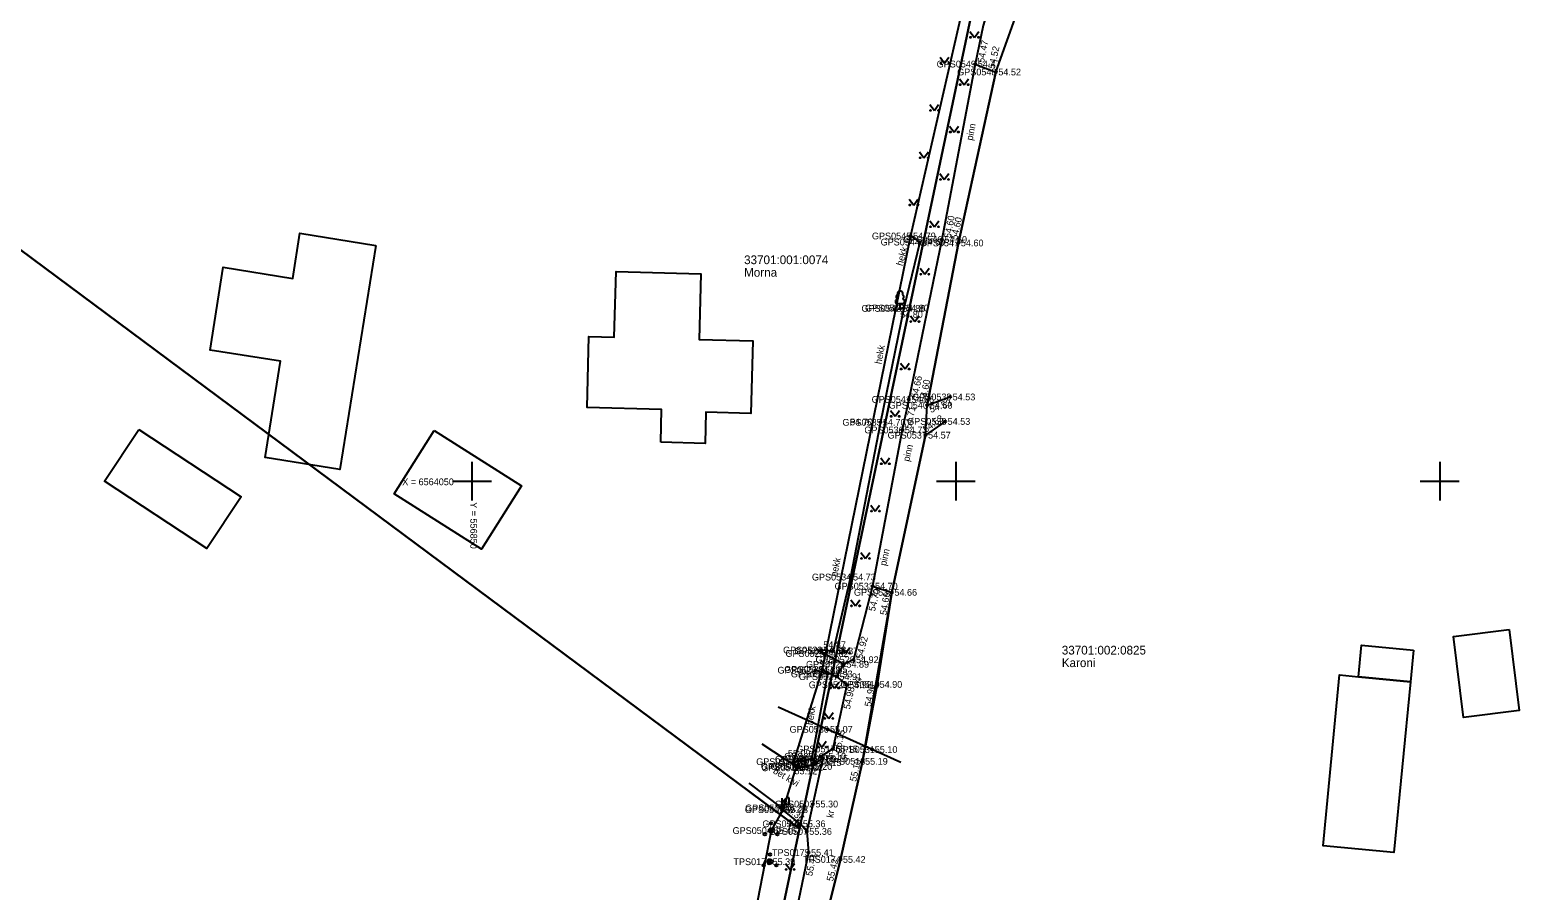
# Model space of a CAD drawing. Extents: x 551623 to 559850, y 6561220 to 6567135.
# Drawn here: x 556804.3 to 556960.1, y 6564007.7 to 6564096.6 of the extents above; entities that cross this region are included whole.
import ezdxf

# ---------------------------------------------------------------- set-up
doc = ezdxf.new("R2010")
doc.units = 0
for name, color, linetype in [('HALJASTUS', 7, 'Continuous'), ('Hoone Elu- või ühiskondlik hoone', 7, 'Continuous'), ('Hoone Kõrval- või tootmishoone', 7, 'Continuous'), ('KORGUS-EH2000', 7, 'Continuous'), ('MOOTKORG-EH2000', 7, 'Continuous'), ('MOOTMPUNKT', 7, 'Continuous'), ('MOOTNR', 7, 'Continuous'), ('MOOTPIIR', 7, 'Continuous'), ('MPKAABEL', 7, 'Continuous'), ('MPOHULIIN', 7, 'Continuous'), ('PIIR', 7, 'Continuous'), ('POST', 7, 'Continuous'), ('PUU', 7, 'Continuous'), ('TEE', 7, 'Continuous'), ('VORK', 7, 'Continuous')]:
    doc.layers.add(name, color=color, linetype=linetype)

msp = doc.modelspace()

# ---------------------------------------------------------------- linework, layer by layer
at = {"layer": 'HALJASTUS'}
for p, q in [((556901.45, 6564096.45), (556901.92, 6564095.84)), ((556901.92, 6564095.84), (556902.36, 6564096.45)), ((556898.38, 6564093.78), (556898.84, 6564093.17)), ((556898.84, 6564093.17), (556899.29, 6564093.78)), ((556900.39, 6564091.56), (556900.85, 6564090.95)), ((556900.85, 6564090.95), (556901.3, 6564091.56)), ((556897.32, 6564088.89), (556897.78, 6564088.29)), ((556897.78, 6564088.29), (556898.22, 6564088.89)), ((556899.36, 6564086.67), (556899.83, 6564086.06)), ((556899.83, 6564086.06), (556900.27, 6564086.67)), ((556896.25, 6564084.01), (556896.71, 6564083.4)), ((556896.71, 6564083.4), (556897.16, 6564084.01)), ((556898.35, 6564081.77), (556898.81, 6564081.16)), ((556898.81, 6564081.16), (556899.26, 6564081.77)), ((556895.18, 6564079.12), (556895.65, 6564078.52)), ((556895.65, 6564078.52), (556896.09, 6564079.12)), ((556897.33, 6564076.88), (556897.8, 6564076.27)), ((556897.8, 6564076.27), (556898.24, 6564076.88)), ((556896.32, 6564071.98), (556896.78, 6564071.37)), ((556896.78, 6564071.37), (556897.23, 6564071.98)), ((556895.3, 6564067.08), (556895.76, 6564066.48)), ((556895.76, 6564066.48), (556896.21, 6564067.08)), ((556894.28, 6564062.19), (556894.75, 6564061.58)), ((556894.75, 6564061.58), (556895.19, 6564062.19)), ((556893.26, 6564057.29), (556893.73, 6564056.69)), ((556893.73, 6564056.69), (556894.17, 6564057.29)), ((556892.24, 6564052.4), (556892.7, 6564051.79)), ((556892.7, 6564051.79), (556893.15, 6564052.4)), ((556891.21, 6564047.51), (556891.68, 6564046.9)), ((556891.68, 6564046.9), (556892.12, 6564047.51)), ((556890.19, 6564042.61), (556890.65, 6564042.01)), ((556890.65, 6564042.01), (556891.1, 6564042.61)), ((556889.16, 6564037.72), (556889.63, 6564037.11)), ((556889.63, 6564037.11), (556890.07, 6564037.72)), ((556888.14, 6564032.82), (556888.6, 6564032.22)), ((556888.6, 6564032.22), (556889.05, 6564032.82)), ((556886.99, 6564029.22), (556887.46, 6564028.62)), ((556887.46, 6564028.62), (556887.9, 6564029.22)), ((556886.4, 6564026.08), (556886.87, 6564025.48)), ((556886.87, 6564025.48), (556887.31, 6564026.08)), ((556885.7, 6564023.13), (556886.16, 6564022.52)), ((556886.16, 6564022.52), (556886.61, 6564023.13)), ((556882.81, 6564015.04), (556883.27, 6564014.43)), ((556883.27, 6564014.43), (556883.72, 6564015.04)), ((556882.41, 6564010.49), (556882.87, 6564009.88)), ((556882.87, 6564009.88), (556883.32, 6564010.49))]:
    msp.add_line(p, q, dxfattribs=at)
for points in [[(556895.32, 6564075.32), (556896.29, 6564074.69), (556894.61, 6564067.87), (556892.2, 6564056.07), (556889.12, 6564040.08), (556887.31, 6564032.44), (556886.07, 6564032.54)], [(556885.49, 6564030.46), (556886.73, 6564030.07), (556885.08, 6564021.25), (556883.22, 6564021.01)]]:
    msp.add_lwpolyline(points, dxfattribs=at)
for centre in [(556901.52, 6564095.84), (556902.35, 6564095.84), (556898.44, 6564093.17), (556899.27, 6564093.17), (556900.45, 6564090.95), (556901.28, 6564090.95), (556897.38, 6564088.29), (556898.21, 6564088.29), (556899.43, 6564086.06), (556900.26, 6564086.06), (556896.31, 6564083.4), (556897.14, 6564083.4), (556898.41, 6564081.16), (556899.24, 6564081.16), (556895.25, 6564078.52), (556896.08, 6564078.52), (556897.39, 6564076.27), (556898.22, 6564076.27), (556896.38, 6564071.37), (556897.21, 6564071.37), (556895.36, 6564066.48), (556896.19, 6564066.48), (556894.35, 6564061.58), (556895.18, 6564061.58), (556893.33, 6564056.69), (556894.15, 6564056.69), (556892.3, 6564051.79), (556893.13, 6564051.79), (556891.28, 6564046.9), (556892.11, 6564046.9), (556890.25, 6564042.01), (556891.08, 6564042.01), (556889.23, 6564037.11), (556890.06, 6564037.11), (556888.2, 6564032.22), (556889.03, 6564032.22), (556887.06, 6564028.62), (556887.89, 6564028.62), (556886.47, 6564025.48), (556887.3, 6564025.48), (556885.76, 6564022.52), (556886.59, 6564022.52), (556882.87, 6564014.43), (556883.7, 6564014.43), (556882.47, 6564009.88), (556883.3, 6564009.88)]:
    msp.add_circle(centre, 0.055, dxfattribs=at)
at = {"layer": 'Hoone Elu- või ühiskondlik hoone'}
for points in [[(556869.5, 6564054.02), (556869.59, 6564057.38), (556861.91, 6564057.6), (556862.09, 6564064.94), (556864.7, 6564064.87), (556864.89, 6564071.65), (556873.65, 6564071.41), (556873.47, 6564064.63), (556879.01, 6564064.47), (556878.8, 6564056.97), (556874.18, 6564057.11), (556874.11, 6564053.89)], [(556941.62, 6564029.78), (556946.99, 6564029.26), (556945.28, 6564011.61), (556937.95, 6564012.32), (556939.66, 6564029.97)]]:
    msp.add_lwpolyline(points, close=True, dxfattribs=at)
at = {"layer": 'Hoone Kõrval- või tootmishoone'}
for points in [[(556840.06, 6564074.34), (556836.34, 6564051.18), (556828.62, 6564052.42), (556830.21, 6564062.37), (556822.93, 6564063.54), (556824.3, 6564072.1), (556831.47, 6564070.94), (556832.21, 6564075.6)], [(556815.57, 6564055.34), (556826.13, 6564048.38), (556822.6, 6564043.02), (556812.04, 6564049.98)], [(556846.09, 6564055.21), (556855.12, 6564049.49), (556850.97, 6564042.96), (556841.95, 6564048.68)], [(556957.19, 6564034.66), (556958.22, 6564026.28), (556952.46, 6564025.57), (556951.42, 6564033.95)], [(556947.31, 6564032.52), (556946.99, 6564029.26), (556941.62, 6564029.78), (556941.93, 6564033.05)]]:
    msp.add_lwpolyline(points, close=True, dxfattribs=at)
at = {"layer": 'KORGUS-EH2000'}
for centre in [(556902.01, 6564093.08), (556904.13, 6564092.26), (556895.32, 6564075.32), (556898.55, 6564074.96), (556900.26, 6564074.6), (556894.61, 6564067.87), (556895.15, 6564058.43), (556899.41, 6564058.69), (556897.05, 6564057.83), (556892.2, 6564056.07), (556894.47, 6564055.28), (556898.89, 6564056.16), (556889.12, 6564040.08), (556891.39, 6564039.14), (556893.39, 6564038.5), (556887.31, 6564032.44), (556888.43, 6564031.07), (556889.42, 6564031.54), (556888.72, 6564028.95), (556891.86, 6564028.99), (556885.08, 6564021.25), (556887.28, 6564022.32), (556890.36, 6564021.04), (556883.49, 6564020.52), (556883.93, 6564014.59), (556884.78, 6564011.62), (556880.8, 6564010.67), (556888.07, 6564010.91)]:
    msp.add_circle(centre, 0.1, dxfattribs=at)
at = {"layer": 'MOOTMPUNKT'}
for centre in [(556902.01, 6564093.08), (556904.13, 6564092.26), (556895.32, 6564075.32), (556896.29, 6564074.69), (556898.55, 6564074.96), (556900.26, 6564074.6), (556894.24, 6564067.84), (556894.61, 6564067.87), (556895.15, 6564058.43), (556899.41, 6564058.69), (556897.05, 6564057.83), (556892.2, 6564056.07), (556894.47, 6564055.28), (556898.89, 6564056.16), (556896.87, 6564054.74), (556889.12, 6564040.08), (556891.39, 6564039.14), (556893.39, 6564038.5), (556886.07, 6564032.54), (556886.31, 6564032.19), (556887.31, 6564032.44), (556885.49, 6564030.46), (556886.19, 6564030.54), (556888.43, 6564031.07), (556889.42, 6564031.54), (556886.73, 6564030.07), (556887.7, 6564029.79), (556888.72, 6564028.95), (556891.86, 6564028.99), (556886.74, 6564024.35), (556883.22, 6564021.01), (556885.08, 6564021.25), (556885.59, 6564020.91), (556886.05, 6564021.56), (556886.27, 6564021.36), (556887.28, 6564022.32), (556890.36, 6564021.04), (556891.36, 6564022.26), (556883.49, 6564020.52), (556883.69, 6564020.38), (556884.63, 6564020.51), (556882.01, 6564016.23), (556885.23, 6564016.63), (556882.12, 6564016.05), (556883.93, 6564014.59), (556880.91, 6564013.89), (556884.59, 6564013.8), (556884.78, 6564011.62), (556880.8, 6564010.67), (556888.07, 6564010.91)]:
    msp.add_circle(centre, 0.1, dxfattribs=at)
at = {"layer": 'MOOTPIIR'}
for points in [[(556934.57, 6564264.31), (556921.88, 6564204.1), (556914.9, 6564177.75), (556913.35, 6564167.92), (556911.2, 6564148), (556907.39, 6564128.44), (556902.51, 6564106.79), (556895.32, 6564075.32), (556886.19, 6564030.54), (556883.22, 6564021.01), (556883.49, 6564020.52), (556882.12, 6564016.05), (556880.91, 6564013.89), (556875.36, 6563985.35), (556871.24, 6563979.09), (556868.9, 6563970.57), (556867.77, 6563960.05), (556862.49, 6563930.41), (556861.09, 6563914.82), (556850.86, 6563872.05), (556838.11, 6563834.55), (556835.41, 6563819.71)], [(556885.7, 6564001.37), (556888.07, 6564010.91), (556890.36, 6564021.04), (556893.39, 6564038.5), (556896.87, 6564054.74), (556897.05, 6564057.83), (556900.26, 6564074.6), (556904.13, 6564092.26), (556906.48, 6564098.78), (556907.9, 6564105.02), (556907.43, 6564105.93), (556912.46, 6564127.6), (556916.14, 6564146.76), (556917.53, 6564160.91), (556918.14, 6564167.51), (556919.59, 6564176.54), (556921.19, 6564184.37), (556925.57, 6564199.46), (556926.66, 6564204.03), (556931.41, 6564225.58), (556935.73, 6564244.53), (556937.56, 6564252.9), (556939.11, 6564262.83)]]:
    msp.add_lwpolyline(points, dxfattribs=at)
at = {"layer": 'MPKAABEL'}
for p, q in [((556883.69, 6564020.38), (556879.99, 6564022.81)), ((556882.01, 6564016.23), (556878.64, 6564018.79))]:
    msp.add_line(p, q, dxfattribs=at)
at = {"layer": 'MPOHULIIN'}
msp.add_line((556894.31, 6564020.93), (556881.65, 6564026.64), dxfattribs=at)
at = {"layer": 'PIIR'}
for points in [[(556783.64, 6564542.86), (556985.67, 6564496.81), (556977.16, 6564457.22), (556962.07, 6564387.04), (557015.37, 6564310.72), (557068.91, 6564232.97), (557078.52, 6564159.65), (557080.55, 6564143.56), (557082.56, 6564127.43), (557086.6, 6564095.7), (557102.25, 6563971.8), (557022.57, 6563981.86), (557019.97, 6563895.21), (556916.82, 6563976.19), (556882.93, 6563970.96), (556879.9, 6563970.48), (556874.48, 6563969.66), (556883.86, 6564014.08), (556902.44, 6564102.18), (556923.56, 6564208.22), (556934.43, 6564263.72), (556756.01, 6564277.93)], [(556923.56, 6564208.22), (556902.44, 6564102.18), (556883.86, 6564014.08), (556771.23, 6564097.72), (556761.74, 6564104.83), (556779.36, 6564147.72), (556841.88, 6564147.26), (556854.53, 6564208.06)], [(556572.58, 6564106.21), (556771.23, 6564097.72), (556883.86, 6564014.08), (556874.48, 6563969.66), (556702.51, 6563943.25), (556531.46, 6563967.62), (556548.5, 6564025.05)]]:
    msp.add_lwpolyline(points, close=True, dxfattribs=at)
at = {"layer": 'POST'}
for p, q in [((556883.69, 6564021.38), (556883.69, 6564020.38)), ((556883.94, 6564021.08), (556883.69, 6564021.08)), ((556884.44, 6564020.73), (556884.44, 6564021.43)), ((556883.44, 6564020.38), (556883.94, 6564020.38)), ((556881.76, 6564016.23), (556882.26, 6564016.23)), ((556882.01, 6564017.23), (556882.01, 6564016.23)), ((556882.26, 6564016.92), (556882.01, 6564016.92)), ((556882.76, 6564016.57), (556882.76, 6564017.27))]:
    msp.add_line(p, q, dxfattribs=at)
for centre in [(556884.44, 6564021.08), (556882.76, 6564016.92)]:
    msp.add_ellipse(centre, major_axis=(0.5, 0), ratio=0.7, start_param=1.570796, end_param=4.712389, dxfattribs=at)
at = {"layer": 'PUU'}
for p, q in [((556894.48, 6564068.32), (556894, 6564068.32)), ((556894.24, 6564067.84), (556894.24, 6564068.32)), ((556894.62, 6564067.84), (556894.24, 6564067.84))]:
    msp.add_line(p, q, dxfattribs=at)
for centre, radius in [((556880.91, 6564014.64), 0.125), ((556880.26, 6564013.52), 0.125), ((556880.91, 6564013.89), 0.25), ((556881.56, 6564013.52), 0.125), ((556880.8, 6564011.42), 0.125), ((556880.15, 6564010.29), 0.125), ((556880.8, 6564010.67), 0.25), ((556881.45, 6564010.29), 0.125)]:
    msp.add_circle(centre, radius, dxfattribs=at)
for centre, radius, start, end in [((556894.07, 6564069.02), 0.233, 109.0217, 253.1415), ((556894.24, 6564069.36), 0.277, 332.5799, 207.4201), ((556894.41, 6564069.02), 0.233, 286.8508, 70.9859), ((556894, 6564068.56), 0.238, 90.0016, 269.3953), ((556894.48, 6564068.56), 0.238, 270.6047, 89.9984)]:
    msp.add_arc(centre, radius, start, end, dxfattribs=at)
at = {"layer": 'TEE'}
for points in [[(556905.1, 6564106.2), (556903.67, 6564099.91), (556902.81, 6564097.08), (556902.01, 6564093.08), (556904.13, 6564092.26), (556906.48, 6564098.78), (556907.9, 6564105.02), (556907.43, 6564105.93), (556905.1, 6564106.2)], [(556902.01, 6564093.08), (556898.55, 6564074.96), (556895.15, 6564058.43), (556894.47, 6564055.28), (556891.39, 6564039.14)], [(556904.13, 6564092.26), (556900.26, 6564074.6), (556897.05, 6564057.83), (556899.41, 6564058.69)], [(556898.89, 6564056.16), (556896.87, 6564054.74), (556893.39, 6564038.5)], [(556891.39, 6564039.14), (556893.39, 6564038.5), (556891.86, 6564028.99), (556890.36, 6564021.04), (556888.07, 6564010.91), (556885.7, 6564001.37), (556881.29, 6563981.96), (556880.1, 6563976.98), (556880.72, 6563976.88), (556881.08, 6563975.94)], [(556891.39, 6564039.14), (556889.42, 6564031.54), (556888.43, 6564031.07)], [(556886.19, 6564030.54), (556887.7, 6564029.79), (556888.43, 6564031.07), (556886.31, 6564032.19), (556885.6, 6564032.62)], [(556887.7, 6564029.79), (556888.72, 6564028.95), (556887.28, 6564022.32), (556886.05, 6564021.56), (556886.27, 6564021.36)], [(556883.49, 6564020.52), (556884.63, 6564020.51), (556885.59, 6564020.91), (556886.27, 6564021.36), (556884.59, 6564013.8), (556883.93, 6564014.59), (556882.12, 6564016.05)], [(556884.59, 6564013.8), (556884.78, 6564011.62), (556882.73, 6564001.87), (556878.06, 6563982.76), (556876.6, 6563979.72), (556874.57, 6563976.04), (556872.25, 6563973.1), (556869, 6563970.57)]]:
    msp.add_lwpolyline(points, dxfattribs=at)
at = {"layer": 'VORK'}
for p, q in [((556850, 6564052), (556850, 6564048)), ((556900, 6564052), (556900, 6564048)), ((556950, 6564052), (556950, 6564048)), ((556848, 6564050), (556852, 6564050)), ((556898, 6564050), (556902, 6564050)), ((556948, 6564050), (556952, 6564050))]:
    msp.add_line(p, q, dxfattribs=at)

# ---------------------------------------------------------------- texts
at = {"layer": 'HALJASTUS'}
for rotation, p in [(73.9628, (556894.49, 6564072.18)), (78.9888, (556892.3, 6564062.04)), (78.1627, (556887.71, 6564040.07)), (81.1078, (556885.21, 6564024.75))]:
    msp.add_text('hekk', height=0.7, rotation=rotation, dxfattribs=at).set_placement(p)
at = {"layer": 'KORGUS-EH2000'}
for s, rotation, p in [(' 54.47', 79.1825, (556902.87, 6564092.91)), (' 54.52', 77.6394, (556903.96, 6564092.3)), (' 54.60', 79.1825, (556899.41, 6564074.8)), (' 54.60', 77.6394, (556900.09, 6564074.64)), (' 54.66', 78.3703, (556896, 6564058.25)), (' 54.60', 79.1615, (556896.88, 6564057.86)), (' 54.53', 19.9394, (556897.17, 6564056.94)), (' 54.71', 77.7979, (556895.32, 6564055.1)), (' 54.53', 35.1237, (556896.68, 6564054.83)), (' 54.70', 76.6254, (556891.58, 6564036.23)), (' 54.66', 80.8454, (556892.8, 6564035.86)), (' 54.92', 75.4463, (556890.27, 6564031.32)), (' 54.98', 77.7492, (556889, 6564026.12)), (' 54.90', 79.3176, (556891.19, 6564026.39)), (' 55.15', 76.9638, (556887.97, 6564021.69)), (' 55.19', 77.2553, (556889.64, 6564018.65)), (' 55.12', 359.1213, (556883.06, 6564019.72)), (' 55.36', 321.1389, (556881.98, 6564016.38)), (' 55.41', 78.1433, (556885.1, 6564008.89)), (' 55.42', 76.0674, (556887.24, 6564008.34))]:
    msp.add_text(s, height=0.7, rotation=rotation, dxfattribs=at).set_placement(p)
for s, p in [(' 54.79', (556895.32, 6564074.97)), (' 54.80', (556893.99, 6564066.87)), (' 54.70', (556888.81, 6564055.76)), (' 54.73', (556889.12, 6564039.73)), (' 54.87', (556886.04, 6564032.74)), (' 55.09', (556882.38, 6564021.53)), (' 55.39', (556880.8, 6564010.32))]:
    msp.add_text(s, height=0.7, dxfattribs=at).set_placement(p)
at = {"layer": 'MOOTKORG-EH2000'}
for s, p in [(' 54.47', (556902.01, 6564092.73)), (' 54.52', (556904.13, 6564091.91)), (' 54.79', (556895.32, 6564074.97)), (' 54.60', (556896.29, 6564074.34)), (' 54.60', (556898.55, 6564074.61)), (' 54.60', (556900.26, 6564074.25)), (' 54.86', (556894.24, 6564067.49)), (' 54.80', (556894.61, 6564067.52)), (' 54.66', (556895.15, 6564058.08)), (' 54.53', (556899.41, 6564058.34)), (' 54.60', (556897.05, 6564057.48)), (' 54.70', (556892.2, 6564055.72)), (' 54.71', (556894.47, 6564054.93)), (' 54.53', (556898.89, 6564055.81)), (' 54.57', (556896.87, 6564054.39)), (' 54.73', (556889.12, 6564039.73)), (' 54.70', (556891.39, 6564038.79)), (' 54.66', (556893.39, 6564038.15)), (' 54.83', (556886.07, 6564032.19)), (' 54.82', (556886.31, 6564031.84)), (' 54.87', (556887.31, 6564032.09)), (' 54.92', (556889.42, 6564031.19)), (' 54.88', (556885.49, 6564030.11)), (' 54.85', (556886.19, 6564030.19)), (' 54.93', (556886.73, 6564029.72)), (' 54.89', (556888.43, 6564030.72)), (' 54.91', (556887.7, 6564029.44)), (' 54.98', (556888.72, 6564028.6)), (' 54.90', (556891.86, 6564028.64)), (' 55.07', (556886.74, 6564024)), (' 55.15', (556887.28, 6564021.97)), (' 55.10', (556891.36, 6564021.91)), (' 55.14', (556883.22, 6564020.66)), (' 55.09', (556885.08, 6564020.9)), (' 55.15', (556885.59, 6564020.56)), (' 55.10', (556886.05, 6564021.21)), (' 55.15', (556886.27, 6564021.01)), (' 55.19', (556890.36, 6564020.69)), (' 55.12', (556883.49, 6564020.17)), (' 55.22', (556883.69, 6564020.03)), (' 55.20', (556884.63, 6564020.16)), (' 55.28', (556882.01, 6564015.88)), (' 55.28', (556882.12, 6564015.7)), (' 55.30', (556885.23, 6564016.28)), (' 55.36', (556883.93, 6564014.24)), (' 55.45', (556880.91, 6564013.54)), (' 55.36', (556884.59, 6564013.45)), (' 55.41', (556884.78, 6564011.27)), (' 55.39', (556880.8, 6564010.32)), (' 55.42', (556888.07, 6564010.56))]:
    msp.add_text(s, height=0.7, dxfattribs=at).set_placement(p)
at = {"layer": 'MOOTNR'}
for s, p in [('GPS0549 ', (556898.02, 6564092.73)), ('GPS0548 ', (556900.14, 6564091.91)), ('GPS0545 ', (556891.33, 6564074.97)), ('GPS0544 ', (556892.23, 6564074.34)), ('GPS0546 ', (556894.56, 6564074.61)), ('GPS0547 ', (556896.27, 6564074.25)), ('GPS0542 ', (556890.25, 6564067.49)), ('GPS0543 ', (556890.62, 6564067.52)), ('GPS0541 ', (556891.3, 6564058.08)), ('GPS0539 ', (556895.49, 6564058.34)), ('GPS0540 ', (556893.06, 6564057.48)), ('GPS0535 ', (556888.28, 6564055.72)), ('GPS0536 ', (556890.55, 6564054.93)), ('GPS0538 ', (556894.97, 6564055.81)), ('GPS0537 ', (556892.95, 6564054.39)), ('GPS0534 ', (556885.13, 6564039.73)), ('GPS0533 ', (556887.47, 6564038.79)), ('GPS0532 ', (556889.47, 6564038.15)), ('GPS0523 ', (556882.15, 6564032.19)), ('GPS0525 ', (556882.39, 6564031.84)), ('GPS0524 ', (556883.32, 6564032.09)), ('GPS0529 ', (556885.5, 6564031.19)), ('GPS0522 ', (556881.57, 6564030.11)), ('GPS0528 ', (556882.27, 6564030.19)), ('GPS0521 ', (556882.95, 6564029.72)), ('GPS0526 ', (556884.52, 6564030.72)), ('GPS0527 ', (556883.78, 6564029.44)), ('GPS0520 ', (556884.8, 6564028.6)), ('GPS0519 ', (556888.08, 6564028.64)), ('GPS0530 ', (556882.82, 6564024)), ('GPS0517 ', (556883.51, 6564021.97)), ('GPS0531 ', (556887.58, 6564021.91)), ('GPS0514 ', (556879.37, 6564020.66)), ('GPS0515 ', (556881.3, 6564020.9)), ('GPS0509 ', (556881.67, 6564020.56)), ('GPS0516 ', (556882.27, 6564021.21)), ('GPS0508 ', (556882.35, 6564021.01)), ('GPS0518 ', (556886.58, 6564020.69)), ('GPS0511 ', (556879.85, 6564020.17)), ('GPS0512 ', (556879.91, 6564020.03)), ('GPS0510 ', (556880.85, 6564020.16)), ('GPS0505 ', (556878.2, 6564015.7)), ('GPS0513 ', (556878.23, 6564015.88)), ('GPS0502 ', (556881.31, 6564016.28)), ('GPS0506 ', (556880.01, 6564014.24)), ('GPS0504 ', (556876.93, 6564013.54)), ('GPS0507 ', (556880.67, 6564013.45)), ('TPS0175 ', (556881, 6564011.27)), ('TPS0176 ', (556877.02, 6564010.32)), ('TPS0174 ', (556884.22, 6564010.56))]:
    msp.add_text(s, height=0.7, dxfattribs=at).set_placement(p)
at = {"layer": 'PIIR'}
for s, p in [('33701:001:0074', (556878.12, 6564072.41)), ('Morna', (556878.12, 6564071.11)), ('33701:002:0825', (556910.95, 6564032.08)), ('Karoni', (556910.95, 6564030.78))]:
    msp.add_text(s, height=0.9, dxfattribs=at).set_placement(p)
at = {"layer": 'TEE'}
for s, rotation, p in [('pinn', 78.7105, (556901.73, 6564085.14)), ('pinn', 77.074, (556895.19, 6564051.97)), ('pinn', 77.4331, (556892.79, 6564041.2)), ('pk', 327.1826, (556886.12, 6564031.34)), ('kr', 81.2349, (556890.1, 6564029.04)), ('bet kivi', 329.3427, (556881.04, 6564019.87)), ('kr', 80.6818, (556887.32, 6564015.17))]:
    msp.add_text(s, height=0.7, rotation=rotation, dxfattribs=at).set_placement(p)
at = {"layer": 'VORK'}
msp.add_text('X = 6564050', height=0.7, dxfattribs=at).set_placement((556842.79, 6564049.57))
msp.add_text('Y = 556850 ', height=0.7, rotation=270, dxfattribs=at).set_placement((556849.83, 6564047.82))

doc.saveas('drawing.dxf')
